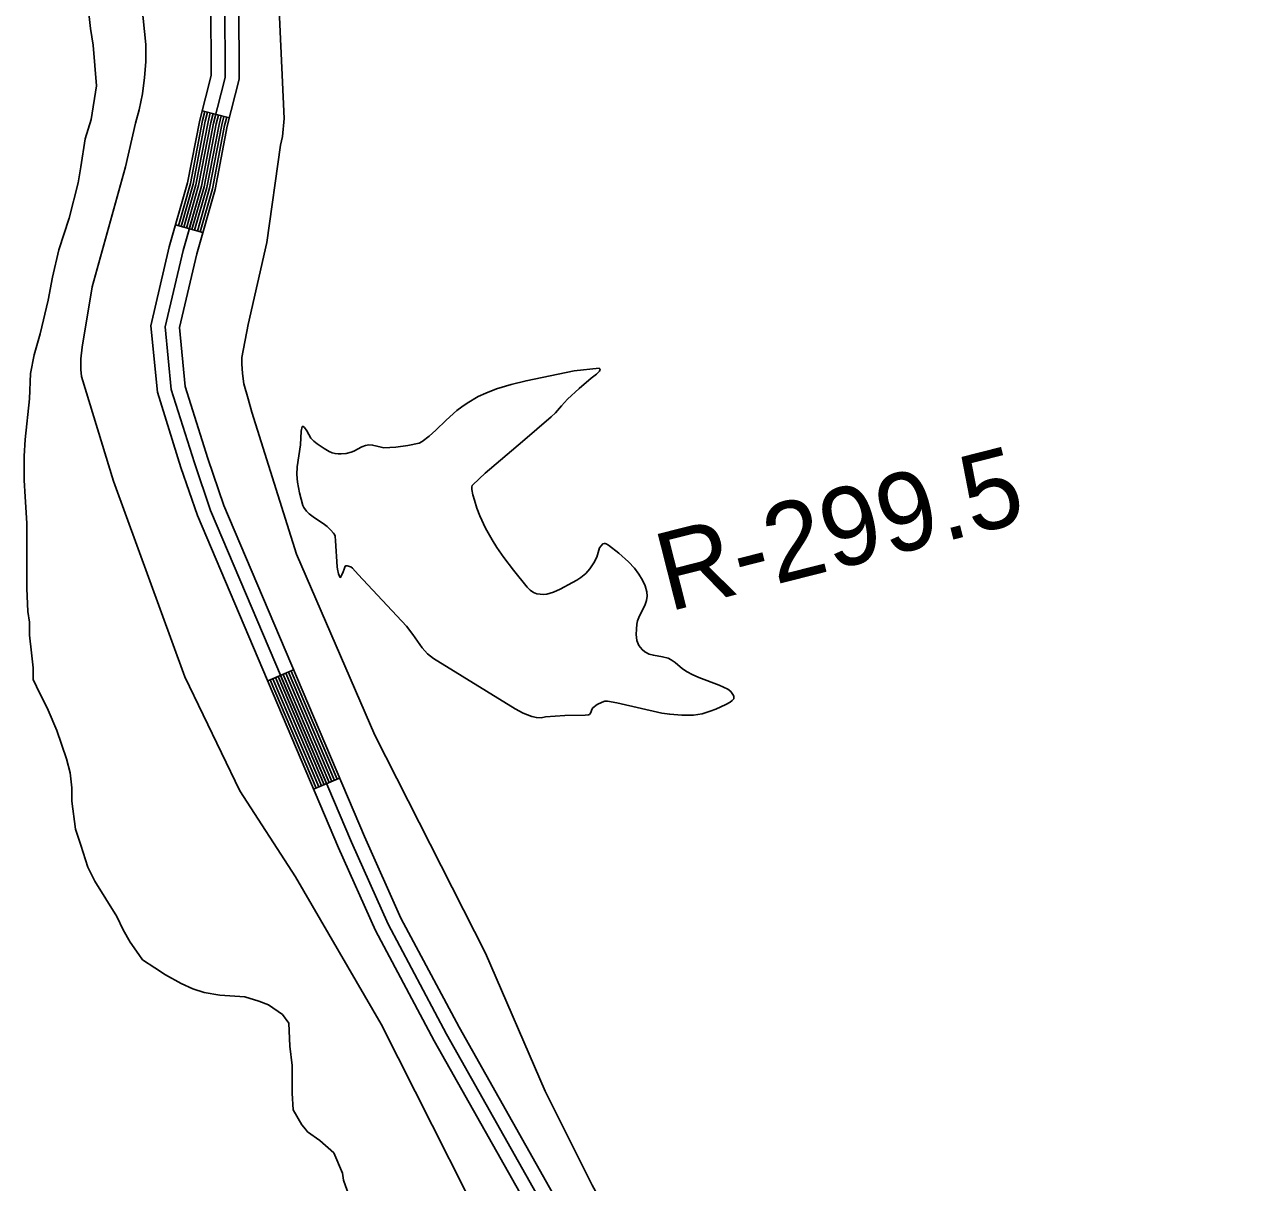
# Model space of a CAD drawing. Extents: x 3161665 to 3199565, y 885729 to 911164.
# Drawn here: x 3181878 to 3183171, y 892545 to 893776 of the extents above; entities that cross this region are included whole.
import ezdxf

# ---------------------------------------------------------------- set-up
doc = ezdxf.new("R2010")
doc.units = 0
for name, color, linetype in [('V-LEVE-TOET', 7, 'Continuous'), ('V-RIVR-RANG-IDEN', 7, 'Continuous'), ('V-ROAD-CNTR', 7, 'Continuous'), ('V-SITE-VEGE', 7, 'Continuous'), ('V-TOPO-SHOR', 7, 'Continuous')]:
    doc.layers.add(name, color=color, linetype=linetype)

msp = doc.modelspace()

# ---------------------------------------------------------------- linework, layer by layer
at = {"layer": 'V-LEVE-TOET'}
for points in [[(3182509.8, 892256), (3182402.3, 892426.4), (3182257.4, 892713.2), (3182166.2, 892870.1), (3182107.1, 892961.5), (3182048.4, 893082.6), (3181972.5, 893290.5), (3181938.7, 893401.7), (3181937.8, 893409.1), (3181938, 893420.7), (3181939.2, 893433), (3181949.8, 893497), (3181985.3, 893624.5), (3181996.2, 893671.2), (3182000.1, 893685.2), (3182003.4, 893702.3), (3182005.7, 893719.7), (3182007.2, 893736.1), (3182007.2, 893754.8), (3181989.4, 893928)], [(3182145.5, 893860.9), (3182154.2, 893675.9), (3182152.2, 893656.9), (3182150.3, 893647.6), (3182135.6, 893544.2), (3182116, 893457.2), (3182109.1, 893421.8), (3182109.1, 893415.3), (3182109.8, 893404.9), (3182111.3, 893393.9), (3182116, 893377.9), (3182119.6, 893363.7), (3182167.2, 893212.8), (3182250.7, 893020.7), (3182368.4, 892788.7), (3182431.6, 892642), (3182481.8, 892542.2), (3182615.1, 892300.3)]]:
    msp.add_lwpolyline(points, dxfattribs=at)
at = {"layer": 'V-ROAD-CNTR'}
for p, q in [((3182095.9, 893676.8), (3182066.9, 893684.2)), ((3182067.6, 893554.7), (3182038.7, 893563)), ((3182164.2, 893089.9), (3182136.6, 893078.2)), ((3182213.1, 892974.9), (3182185.5, 892963.1))]:
    msp.add_line(p, q, dxfattribs=at)
for points in [[(3182076, 893799.8), (3182076.4, 893721.6), (3182064.4, 893674.4), (3182051.5, 893607.6), (3182032, 893539.6), (3182012.5, 893455.7), (3182019.3, 893385), (3182044.4, 893305.2), (3182061.9, 893254.1), (3182212, 892900.8), (3182251.1, 892812.9), (3182313.8, 892695.7), (3182467, 892424), (3182628.9, 892150.4), (3182747.8, 891950.6), (3182857.5, 891773), (3182902.8, 891689.9), (3182946.7, 891611.8), (3182983.3, 891538.2), (3183010.5, 891476.4), (3183063.9, 891346.5), (3183139.2, 891150.3)], [(3182091, 893800.5), (3182091.4, 893719.7), (3182079, 893671.1), (3182066.1, 893604.1), (3182046.6, 893535.8), (3182027.7, 893454.7), (3182034.1, 893388), (3182058.7, 893309.9), (3182075.9, 893259.4), (3182225.8, 892906.8), (3182264.6, 892819.5), (3182326.9, 892702.9), (3182480, 892431.5), (3182641.8, 892158), (3182760.7, 891958.3), (3182870.5, 891780.5), (3182915.9, 891697.2), (3182959.9, 891618.8), (3182996.9, 891544.6), (3183024.3, 891482.3), (3183077.8, 891352), (3183155.3, 891150.2)], [(3182106, 893801.2), (3182106.4, 893717.9), (3182093.7, 893667.9), (3182080.7, 893600.6), (3182061.1, 893532), (3182042.9, 893453.7), (3182048.9, 893391), (3182072.9, 893314.5), (3182089.9, 893264.8), (3182239.5, 892912.8), (3182278.1, 892826.1), (3182340.1, 892710.2), (3182493, 892439), (3182654.7, 892165.7), (3182773.5, 891966.1), (3182883.5, 891788), (3182929, 891704.4), (3182973.2, 891625.8), (3183010.5, 891550.9), (3183038.1, 891488.1), (3183091.8, 891357.6), (3183171.4, 891150.2)], [(3182069.8, 893683.4), (3182067.3, 893673.8), (3182054.4, 893606.9), (3182041.6, 893562.1)], [(3182072.7, 893682.7), (3182070.2, 893673.1), (3182057.4, 893606.2), (3182044.5, 893561.3)], [(3182075.6, 893682), (3182073.2, 893672.4), (3182060.3, 893605.5), (3182047.4, 893560.5)], [(3182078.5, 893681.2), (3182076.1, 893671.8), (3182063.2, 893604.8), (3182050.3, 893559.6)], [(3182081.4, 893680.5), (3182079, 893671.1), (3182066.1, 893604.1), (3182053.2, 893558.8)], [(3182084.3, 893679.7), (3182082, 893670.5), (3182069.1, 893603.4), (3182056, 893558)], [(3182087.2, 893679), (3182084.9, 893669.8), (3182072, 893602.7), (3182058.9, 893557.2)], [(3182090.1, 893678.2), (3182087.8, 893669.2), (3182074.9, 893602), (3182061.8, 893556.3)], [(3182093, 893677.5), (3182090.7, 893668.5), (3182077.8, 893601.3), (3182064.7, 893555.5)], [(3182150.4, 893084), (3182199.3, 892969)], [(3182153.2, 893085.2), (3182202.1, 892970.2)], [(3182156, 893086.4), (3182204.9, 892971.3)], [(3182158.7, 893087.6), (3182207.6, 892972.5)], [(3182161.5, 893088.7), (3182210.4, 892973.7)], [(3182139.4, 893079.3), (3182188.3, 892964.3)], [(3182142.2, 893080.5), (3182191.1, 892965.5)], [(3182144.9, 893081.7), (3182193.8, 892966.7)], [(3182147.7, 893082.9), (3182196.6, 892967.8)]]:
    msp.add_lwpolyline(points, dxfattribs=at)
at = {"layer": 'V-SITE-VEGE'}
for p, q in [((3181948.1, 893771.6), (3181945.3, 893796.9)), ((3181950.9, 893753.8), (3181948.1, 893771.6)), ((3181954.6, 893710.7), (3181950.9, 893753.8)), ((3181949, 893675.1), (3181954.6, 893710.7)), ((3181942.5, 893654.5), (3181949, 893675.1)), ((3181937.8, 893624.5), (3181942.5, 893654.5)), ((3181935, 893607.6), (3181937.8, 893624.5)), ((3181925.6, 893570.1), (3181935, 893607.6)), ((3181914.4, 893536.3), (3181925.6, 893570.1)), ((3181907.8, 893507.3), (3181914.4, 893536.3)), ((3181903.1, 893482.9), (3181907.8, 893507.3)), ((3181894.7, 893447.3), (3181903.1, 893482.9)), ((3181888.1, 893424.8), (3181894.7, 893447.3)), ((3181884.4, 893405.1), (3181888.1, 893424.8)), ((3181883.4, 893377.9), (3181884.4, 893405.1)), ((3181878.7, 893334.8), (3181883.4, 893377.9)), ((3181877.8, 893317), (3181878.7, 893334.8)), ((3181877.8, 893291.7), (3181877.8, 893317)), ((3181878.7, 893273.9), (3181877.8, 893291.7)), ((3181880.6, 893245.8), (3181878.7, 893273.9)), ((3181880.6, 893176.4), (3181880.6, 893245.8)), ((3181881.6, 893152), (3181880.6, 893176.4)), ((3181883.4, 893140.8), (3181881.6, 893152)), ((3181883.4, 893126.7), (3181883.4, 893140.8)), ((3181885.3, 893108), (3181883.4, 893126.7)), ((3181887.2, 893092), (3181885.3, 893108)), ((3181887.2, 893079.8), (3181887.2, 893092)), ((3181890.9, 893072.3), (3181887.2, 893079.8)), ((3181903.1, 893047), (3181890.9, 893072.3)), ((3181912.5, 893025.5), (3181903.1, 893047)), ((3181922.8, 892995.5), (3181912.5, 893025.5)), ((3181926.6, 892980.5), (3181922.8, 892995.5)), ((3181928.5, 892964.5), (3181926.6, 892980.5)), ((3181928.5, 892950.5), (3181928.5, 892964.5)), ((3181932.2, 892920.5), (3181928.5, 892950.5)), ((3181937.8, 892903.6), (3181932.2, 892920.5)), ((3181945.3, 892880.2), (3181937.8, 892903.6)), ((3181952.8, 892865.2), (3181945.3, 892880.2)), ((3181976.3, 892827.7), (3181952.8, 892865.2)), ((3181982.8, 892813.6), (3181976.3, 892827.7)), ((3181990.3, 892800.5), (3181982.8, 892813.6)), ((3181999.7, 892787.4), (3181990.3, 892800.5)), ((3182003.5, 892781.8), (3181999.7, 892787.4)), ((3182016.6, 892773.3), (3182003.5, 892781.8)), ((3182027.8, 892765.8), (3182016.6, 892773.3)), ((3182044.7, 892756.5), (3182027.8, 892765.8)), ((3182056.9, 892750.8), (3182044.7, 892756.5)), ((3182069.1, 892747.1), (3182056.9, 892750.8)), ((3182085.9, 892744.3), (3182069.1, 892747.1)), ((3182112.2, 892742.4), (3182085.9, 892744.3)), ((3182127.2, 892737.7), (3182112.2, 892742.4)), ((3182137.5, 892734), (3182127.2, 892737.7)), ((3182152.5, 892723.7), (3182137.5, 892734)), ((3182159.1, 892714.3), (3182152.5, 892723.7)), ((3182160, 892689.9), (3182159.1, 892714.3)), ((3182162.8, 892669.3), (3182160, 892689.9)), ((3182162.8, 892640.2), (3182162.8, 892669.3)), ((3182163.8, 892622.4), (3182162.8, 892640.2)), ((3182173.1, 892606.5), (3182163.8, 892622.4)), ((3182176.9, 892601.8), (3182173.1, 892606.5)), ((3182178.8, 892599), (3182176.9, 892601.8)), ((3182191.9, 892589.6), (3182178.8, 892599)), ((3182206.9, 892576.5), (3182191.9, 892589.6)), ((3182216.3, 892554.9), (3182206.9, 892576.5)), ((3182217.2, 892547.4), (3182216.3, 892554.9)), ((3182224.7, 892526.8), (3182217.2, 892547.4))]:
    msp.add_line(p, q, dxfattribs=at)
at = {"layer": 'V-TOPO-SHOR'}
for points in [[(3182555.9, 893044.1), (3182564.2, 893042.7), (3182576.9, 893041.7), (3182589.6, 893041.9), (3182598.5, 893043.2), (3182607.3, 893045.9), (3182613.2, 893048.3), (3182623.8, 893053.3), (3182628.6, 893055.8), (3182630.6, 893057.3), (3182632.2, 893059.2), (3182632.5, 893060.3), (3182632.2, 893062.1), (3182631.3, 893063.9), (3182629, 893067), (3182626, 893069.3), (3182616.6, 893073.7), (3182595, 893081.8), (3182588, 893085), (3182582.7, 893087.8), (3182577.6, 893090.9), (3182570.1, 893097.8), (3182568, 893099.3), (3182565.8, 893100.7), (3182562.6, 893102.3), (3182556.4, 893103.9), (3182546.9, 893105.5), (3182542.2, 893106.8), (3182537.8, 893109.2), (3182534.8, 893111.6), (3182531.4, 893116), (3182529.3, 893121.1), (3182528.8, 893124.3), (3182528.6, 893127.5), (3182528.7, 893133.1), (3182529.2, 893138.6), (3182530, 893142), (3182532.2, 893147.5), (3182536.3, 893155.5), (3182538.1, 893159.6), (3182539.5, 893163.8), (3182540.1, 893168.4), (3182539.8, 893173), (3182537.9, 893179.2), (3182535.2, 893185.2), (3182531.4, 893191.8), (3182526.8, 893198), (3182520.5, 893204.9), (3182510.2, 893213.9), (3182499, 893222.5), (3182496.7, 893223.9), (3182495.6, 893224.4), (3182494.5, 893224.4), (3182493, 893223.8), (3182491.1, 893221.9), (3182489.6, 893219.5), (3182486.6, 893209.9), (3182483.3, 893203.6), (3182479.2, 893197.5), (3182474.8, 893192.4), (3182469.8, 893188.1), (3182465.5, 893185.3), (3182460.9, 893182.7), (3182447.5, 893175.7), (3182440.6, 893172.7), (3182433.4, 893170.3), (3182430.1, 893170), (3182422.9, 893170.9), (3182419.2, 893172.2), (3182415.6, 893174.6), (3182412.6, 893177.8), (3182397.9, 893195.8), (3182387.6, 893209.4), (3182380.3, 893219.9), (3182375.2, 893228), (3182368.2, 893240.5), (3182362.2, 893253.6), (3182359.1, 893261.9), (3182356.5, 893270.4), (3182354.9, 893276.1), (3182353.7, 893281.8), (3182353.6, 893284.5), (3182354, 893285.8), (3182354.7, 893286.8), (3182367.9, 893299), (3182407.6, 893332.6), (3182438.2, 893358.8), (3182442.8, 893363.3), (3182449.1, 893370.6), (3182455.6, 893377.7), (3182467.8, 893389), (3182480.5, 893400), (3182486.2, 893404.3), (3182487.9, 893405.9), (3182489.5, 893407.6), (3182490.2, 893409.4), (3182489.9, 893410.1), (3182489.3, 893410.5), (3182462.6, 893407.8), (3182411.5, 893397.3), (3182395.6, 893393.4)], [(3182395.6, 893393.4), (3182379.9, 893388.5), (3182368.6, 893384.2), (3182360.4, 893380.4), (3182348.7, 893373.6), (3182343.2, 893369.7), (3182337.9, 893365.5), (3182326.5, 893355.2), (3182315.4, 893344.7), (3182308.4, 893338.5), (3182301, 893332.6), (3182297.6, 893331), (3182285.5, 893328.3), (3182272.8, 893326.5), (3182260.3, 893326.1), (3182257.2, 893326.5), (3182252.7, 893327.9), (3182248.2, 893328.9), (3182244.3, 893329.1), (3182240.5, 893328.5), (3182236.6, 893327), (3182228.4, 893322.3), (3182225.5, 893321.2), (3182220.2, 893320), (3182214.9, 893319.5), (3182211.6, 893319.5), (3182208.3, 893319.9), (3182205.1, 893320.8), (3182202, 893322.2), (3182196.6, 893325.1), (3182189.2, 893330.1), (3182185.7, 893333), (3182182.6, 893336.3), (3182180.4, 893340.2), (3182178.4, 893344.2), (3182175.6, 893347.4), (3182174.2, 893348.5), (3182173.6, 893348.7), (3182173.2, 893348.5), (3182172.3, 893343.7), (3182171.6, 893329), (3182169.6, 893317.4), (3182167.8, 893305.8), (3182167.6, 893297.7), (3182168.4, 893289.5), (3182170.6, 893278.2), (3182174, 893264.8), (3182175.1, 893262.5), (3182177.8, 893258.7), (3182180.7, 893255.9), (3182186.4, 893251.5), (3182195.5, 893245.5), (3182199.9, 893242.2), (3182203.8, 893238.5), (3182206.6, 893235.4), (3182207.7, 893233.7), (3182208.3, 893231.9), (3182208.8, 893227.1), (3182210.6, 893199.6), (3182210.9, 893197), (3182212, 893191.9), (3182212.9, 893189.4), (3182213.5, 893188.5), (3182214.2, 893188.2), (3182215.6, 893191), (3182216.9, 893194), (3182217.8, 893197.1), (3182219, 893200.1), (3182219.8, 893200.6), (3182221.3, 893200.6), (3182225, 893199.4), (3182226.9, 893198.1), (3182233, 893191.3), (3182284.1, 893136.3), (3182291.1, 893127.4), (3182301, 893113.4), (3182306.5, 893107.1), (3182309.6, 893104.4), (3182313, 893102), (3182399.7, 893048.5), (3182408.3, 893044.1), (3182417.5, 893040.5), (3182422.4, 893039.3), (3182427.3, 893039.1), (3182432.2, 893040.1), (3182442.5, 893040.8), (3182452.8, 893041.3), (3182474.3, 893041.8), (3182477.8, 893042.2), (3182478.8, 893042.5), (3182479.9, 893044), (3182481.6, 893048.4), (3182482.5, 893049.6), (3182487.1, 893053.1), (3182492.3, 893055.8), (3182495.1, 893056.6), (3182497.9, 893056.7), (3182507.8, 893054.9), (3182555.9, 893044.1)]]:
    msp.add_lwpolyline(points, dxfattribs=at)

# ---------------------------------------------------------------- texts
at = {"layer": 'V-RIVR-RANG-IDEN'}
msp.add_text('R-299.5', height=83, rotation=14.224, dxfattribs=at).set_placement((3182563, 893151.7))

doc.saveas('drawing.dxf')
